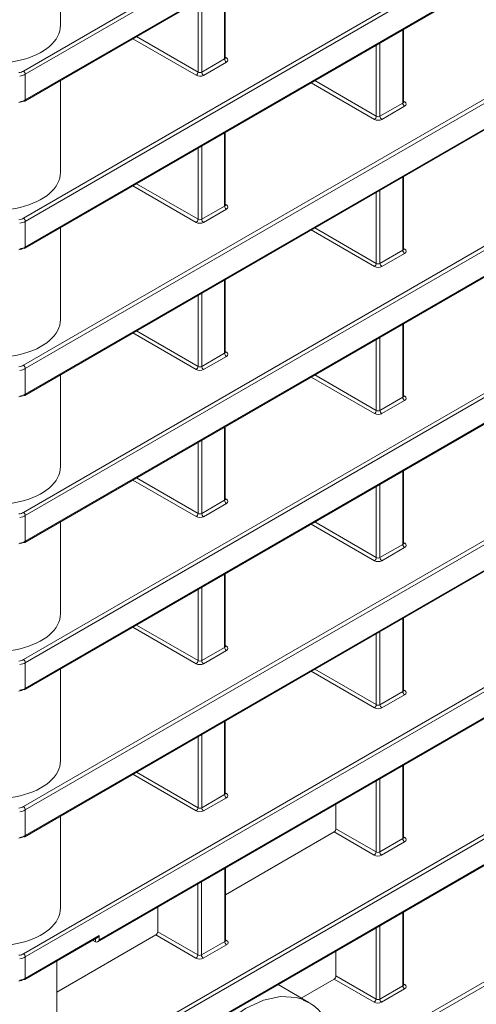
# Model space of a CAD drawing. Header units: millimetres. Extents: x 0 to 1118, y 0 to 864.
# Tile 293 of 512: x 656 to 665, y 107 to 126. Entities that reach past the tile are written whole.
import ezdxf

# ---------------------------------------------------------------- set-up
doc = ezdxf.new("R2010")
doc.units = ezdxf.units.MM

msp = doc.modelspace()

# ---------------------------------------------------------------- linework, layer by layer
at = {"color": 9, "linetype": 'Continuous', "lineweight": 0}
for p, q in [((656.0493, 124.8852), (680.5731, 139.0425)), ((680.6435, 139.0018), (656.0843, 124.8241)), ((656.0843, 124.3336), (680.6435, 138.5113)), ((656.0493, 122.0722), (680.5731, 136.2295)), ((680.6435, 136.1888), (656.0843, 122.0111)), ((656.0843, 121.5206), (680.6435, 135.6983)), ((656.0493, 119.2592), (680.5731, 133.4165)), ((680.6435, 133.3759), (656.0843, 119.1981)), ((656.0843, 118.7077), (680.6435, 132.8854)), ((656.0493, 116.4462), (680.5731, 130.6035)), ((680.6435, 130.5629), (656.0843, 116.3852)), ((656.0843, 115.8947), (680.6435, 130.0724)), ((656.0493, 113.6332), (680.5731, 127.7905)), ((680.6435, 127.7499), (656.0843, 113.5722)), ((656.0843, 113.0817), (680.6435, 127.2594)), ((659.8989, 125.1177), (659.8989, 126.5188)), ((659.3914, 124.8659), (659.3914, 126.2258)), ((659.4618, 126.2665), (659.4618, 124.8654)), ((663.3107, 124.2743), (663.3107, 125.6754)), ((659.356, 124.8047), (658.1428, 125.505)), ((658.2135, 125.5459), (659.3914, 124.8659)), ((662.8736, 125.4231), (662.8736, 124.022)), ((662.8032, 124.0225), (662.8032, 125.3824)), ((659.4618, 124.8654), (659.8989, 125.1177)), ((659.9339, 125.0566), (659.4968, 124.8043)), ((659.9135, 125.1512), (659.9345, 125.1386)), ((656.0493, 110.8203), (680.5731, 124.9775)), ((680.6435, 124.9369), (656.0843, 110.7592)), ((658.6813, 106.7137), (690.2534, 124.9399)), ((690.3517, 124.9154), (658.761, 106.6784)), ((656.0843, 124.8241), (656.0843, 124.3336)), ((658.761, 106.1879), (690.945, 124.7674)), ((662.7678, 123.9613), (661.5546, 124.6616)), ((661.6253, 124.7025), (662.8032, 124.0225)), ((656.0843, 110.2687), (680.6435, 124.4464)), ((662.8736, 124.022), (663.3107, 124.2743)), ((663.3253, 124.3078), (663.3463, 124.2952)), ((662.0346, 105.8366), (693.6561, 124.0913)), ((663.3457, 124.2132), (662.9086, 123.9609)), ((693.7544, 124.0667), (661.9968, 105.7335)), ((659.8989, 122.3047), (659.8989, 123.7058)), ((659.3914, 122.0529), (659.3914, 123.4129)), ((659.4618, 123.4535), (659.4618, 122.0524)), ((663.3107, 121.4613), (663.3107, 122.8624)), ((659.356, 121.9917), (658.1428, 122.6921)), ((658.2135, 122.7329), (659.3914, 122.0529)), ((662.8032, 121.2095), (662.8032, 122.5695)), ((662.8736, 122.6101), (662.8736, 121.209)), ((659.4618, 122.0524), (659.8989, 122.3047)), ((659.9339, 122.2437), (659.4968, 121.9913)), ((659.9135, 122.3382), (659.9345, 122.3257)), ((656.0493, 108.0073), (680.5731, 122.1646)), ((680.6435, 122.1239), (656.0843, 107.9462)), ((656.0843, 122.0111), (656.0843, 121.5206)), ((662.7678, 121.1483), (661.5546, 121.8487)), ((661.6253, 121.8895), (662.8032, 121.2095)), ((657.5011, 108.2736), (680.6435, 121.6334)), ((662.8736, 121.209), (663.3107, 121.4613)), ((663.3253, 121.4948), (663.3463, 121.4823)), ((663.3457, 121.4003), (662.9086, 121.1479)), ((659.8989, 119.4917), (659.8989, 120.8928)), ((659.3914, 119.2399), (659.3914, 120.5999)), ((659.4618, 120.6405), (659.4618, 119.2394)), ((663.3107, 118.6483), (663.3107, 120.0494)), ((659.356, 119.1787), (658.1428, 119.8791)), ((658.2135, 119.9199), (659.3914, 119.2399)), ((662.8032, 118.3965), (662.8032, 119.7565)), ((662.8736, 119.7971), (662.8736, 118.396)), ((659.4618, 119.2394), (659.8989, 119.4917)), ((659.9339, 119.4307), (659.4968, 119.1784)), ((659.9135, 119.5252), (659.9345, 119.5127)), ((656.0843, 119.1981), (656.0843, 118.7077)), ((662.7678, 118.3353), (661.5546, 119.0357)), ((661.6253, 119.0765), (662.8032, 118.3965)), ((662.8736, 118.396), (663.3107, 118.6483)), ((663.3253, 118.6818), (663.3463, 118.6693)), ((663.3457, 118.5873), (662.9086, 118.335)), ((659.8989, 116.6788), (659.8989, 118.0799)), ((659.3914, 116.427), (659.3914, 117.7869)), ((659.4618, 117.8275), (659.4618, 116.4264)), ((658.2135, 117.1069), (659.3914, 116.427)), ((663.3107, 115.8354), (663.3107, 117.2365)), ((659.356, 116.3657), (658.1428, 117.0661)), ((662.8032, 115.5836), (662.8032, 116.9435)), ((662.8736, 116.9841), (662.8736, 115.583)), ((659.4618, 116.4264), (659.8989, 116.6788)), ((659.9339, 116.6177), (659.4968, 116.3654)), ((659.9135, 116.7122), (659.9345, 116.6997)), ((656.0843, 116.3852), (656.0843, 115.8947)), ((662.7678, 115.5223), (661.5546, 116.2227)), ((661.6253, 116.2635), (662.8032, 115.5836)), ((662.8736, 115.583), (663.3107, 115.8354)), ((663.3253, 115.8688), (663.3463, 115.8563)), ((663.3457, 115.7743), (662.9086, 115.522)), ((659.8989, 113.8658), (659.8989, 115.2669)), ((659.3914, 113.614), (659.3914, 114.9739)), ((659.4618, 115.0145), (659.4618, 113.6134)), ((658.2135, 114.2939), (659.3914, 113.614)), ((663.3107, 113.0224), (663.3107, 114.4235)), ((659.356, 113.5527), (658.1428, 114.2531)), ((662.8032, 112.7706), (662.8032, 114.1305)), ((662.8736, 114.1711), (662.8736, 112.77)), ((659.4618, 113.6134), (659.8989, 113.8658)), ((659.9339, 113.8047), (659.4968, 113.5524)), ((659.9135, 113.8993), (659.9345, 113.8867)), ((656.0843, 113.5722), (656.0843, 113.0817)), ((662.7678, 112.7093), (661.5546, 113.4097)), ((661.6253, 113.4505), (662.8032, 112.7706)), ((662.8736, 112.77), (663.3107, 113.0224)), ((663.3253, 113.0559), (663.3463, 113.0433)), ((663.3457, 112.9613), (662.9086, 112.709)), ((659.8989, 111.0528), (659.8989, 112.4539)), ((659.3914, 110.801), (659.3914, 112.1609)), ((659.4618, 112.2016), (659.4618, 110.8005)), ((658.2135, 111.481), (659.3914, 110.801)), ((663.3107, 110.2094), (663.3107, 111.6105)), ((659.356, 110.7398), (658.1428, 111.4401)), ((662.7985, 109.9549), (662.7985, 111.3149)), ((662.8689, 111.3555), (662.8689, 109.9544)), ((659.9135, 111.0863), (659.9345, 111.0737)), ((659.4618, 110.8005), (659.8989, 111.0528)), ((659.9339, 110.9917), (659.4968, 110.7394)), ((656.0843, 110.7592), (656.0843, 110.2687)), ((662.7632, 109.8937), (661.9961, 110.3365)), ((662.0315, 110.3977), (662.7985, 109.9549)), ((662.8689, 109.9544), (663.3107, 110.2094)), ((663.3457, 110.1483), (662.904, 109.8933)), ((663.3253, 110.2429), (663.3463, 110.2303)), ((659.9035, 108.2425), (659.9035, 109.6436)), ((659.3867, 107.9853), (659.3867, 109.3453)), ((659.4571, 109.3859), (659.4571, 107.9848)), ((663.3107, 107.3964), (663.3107, 108.7975)), ((662.7985, 107.1419), (662.7985, 108.5019)), ((662.8689, 108.5425), (662.8689, 107.1414)), ((656.0843, 107.5373), (657.5011, 108.3552)), ((657.4307, 108.2326), (657.4307, 108.2976)), ((657.5011, 108.3552), (657.5011, 108.2736)), ((659.3514, 107.9241), (658.5843, 108.3669)), ((658.6197, 108.4282), (659.3867, 107.9853)), ((659.9181, 108.276), (659.9392, 108.2634)), ((659.4571, 107.9848), (659.9035, 108.2425)), ((659.9385, 108.1814), (659.4922, 107.9237)), ((656.0843, 107.9462), (656.0843, 107.5373)), ((662.7632, 107.0807), (661.9961, 107.5235)), ((662.0315, 107.5848), (662.7985, 107.1419)), ((662.8689, 107.1414), (663.3107, 107.3964)), ((663.3457, 107.3353), (662.904, 107.0803)), ((663.3253, 107.4299), (663.3463, 107.4173))]:
    msp.add_line(p, q, dxfattribs=at)
at = {"color": 7, "linetype": 'Continuous', "lineweight": 15}
for p, q in [((656.0739, 124.3107), (680.6081, 138.474)), ((656.0739, 121.4977), (680.6081, 135.661)), ((656.0739, 118.6848), (680.6081, 132.848)), ((656.0739, 115.8718), (680.6081, 130.0351)), ((656.7584, 125.7611), (656.7584, 127.5188)), ((656.0739, 113.0588), (680.6081, 127.2221)), ((659.9135, 125.1383), (659.9135, 126.5273)), ((663.3253, 124.2949), (663.3253, 125.6839)), ((656.7584, 122.9481), (656.7584, 124.7058)), ((658.7256, 106.1506), (690.9655, 124.7623)), ((656.0739, 110.2458), (680.6081, 124.4091)), ((659.9135, 122.3253), (659.9135, 123.7143)), ((663.3253, 121.4819), (663.3253, 122.8709)), ((656.7584, 120.1351), (656.7584, 121.8929)), ((657.4657, 108.2363), (680.6081, 121.5961)), ((659.9135, 119.5124), (659.9135, 120.9013)), ((663.3253, 118.669), (663.3253, 120.0579)), ((656.7584, 117.3222), (656.7584, 119.0799)), ((659.9135, 116.6994), (659.9135, 118.0883)), ((663.3253, 115.856), (663.3253, 117.2449)), ((656.7584, 114.5092), (656.7584, 116.2669)), ((659.9135, 113.8864), (659.9135, 115.2753)), ((663.3253, 113.043), (663.3253, 114.4319)), ((656.7584, 111.6962), (656.7584, 113.4539)), ((659.9135, 111.0734), (659.9135, 112.4623)), ((663.3253, 110.23), (663.3253, 111.6189)), ((662.0315, 110.3977), (662.0315, 110.872)), ((656.7584, 108.8832), (656.7584, 110.6409)), ((661.9961, 110.3365), (659.9181, 109.1369)), ((659.9181, 108.2631), (659.9181, 109.652)), ((658.6197, 108.4282), (658.6197, 108.9024)), ((663.3253, 107.417), (663.3253, 108.806)), ((656.0739, 107.5144), (657.4657, 108.3179)), ((658.5843, 108.3669), (656.6896, 107.2732)), ((657.3734, 108.2646), (657.4307, 108.2326)), ((662.0315, 107.5848), (662.0315, 108.059)), ((656.6896, 105.8492), (656.6896, 107.8698)), ((661.9961, 107.5235), (661.3679, 107.1609)), ((661.5109, 107.0762), (660.9272, 107.4216)), ((661.4158, 107.1243), (661.5109, 107.0762))]:
    msp.add_line(p, q, dxfattribs=at)
at = {"color": 9, "linetype": 'Continuous', "lineweight": 0, "flags": 128}
msp.add_lwpolyline([(658.5994, 103.92), (658.6178, 104.3275), (658.7049, 104.7622), (658.8572, 105.2065), (659.0684, 105.6421), (659.33, 106.0513), (659.6312, 106.4174), (659.9597, 106.7254), (660.3021, 106.9627), (660.6444, 107.1196), (660.9727, 107.1898), (661.2734, 107.1702), (661.4158, 107.1243)], dxfattribs=at)
at = {"color": 9, "linetype": 'Continuous', "lineweight": 0}
for centre, radius, start, end in [((659.9757, 125.1212), 0.077, 182.63688, 237.07285), ((659.9192, 125.1615), 0.0275, 258.48933, 303.93892), ((656.0075, 124.8206), 0.0769, 2.61857, 57.09116), ((659.3135, 124.8701), 0.078, 303.05895, 356.94105), ((659.5386, 124.8689), 0.077, 182.63688, 237.07285), ((656.0609, 124.3304), 0.0236, 303.52106, 7.79021), ((663.3875, 124.2778), 0.077, 182.63811, 237.07162), ((663.3309, 124.3181), 0.0275, 258.47593, 303.9483), ((662.7252, 124.0267), 0.078, 303.05953, 356.94047), ((662.9504, 124.0255), 0.077, 182.63811, 237.07162), ((659.9757, 122.3083), 0.077, 182.63811, 237.07162), ((659.9192, 122.3485), 0.0275, 258.47541, 303.94882), ((656.0075, 122.0076), 0.0769, 2.61881, 57.09092), ((659.3134, 122.0571), 0.078, 303.05967, 356.94033), ((659.5387, 122.0559), 0.077, 182.63811, 237.07162), ((656.0609, 121.5174), 0.0236, 303.5024, 7.80851), ((663.3875, 121.4649), 0.077, 182.63668, 237.07305), ((663.3309, 121.5051), 0.0275, 258.48839, 303.93986), ((662.7252, 121.2137), 0.078, 303.05809, 356.9419), ((662.9504, 121.2125), 0.077, 182.63668, 237.07305), ((659.9757, 119.4953), 0.077, 182.63668, 237.07305), ((659.9192, 119.5355), 0.0275, 258.48787, 303.94038), ((656.0075, 119.1946), 0.0769, 2.61864, 57.09109), ((659.3135, 119.2441), 0.078, 303.05824, 356.94176), ((659.5386, 119.2429), 0.077, 182.63668, 237.07305), ((656.0609, 118.7044), 0.0236, 303.50235, 7.80785), ((663.3875, 118.6519), 0.077, 182.63708, 237.07265), ((663.3309, 118.6921), 0.0275, 258.49131, 303.93694), ((662.7252, 118.4007), 0.078, 303.05953, 356.94047), ((662.9504, 118.3996), 0.077, 182.63708, 237.07265), ((659.9757, 116.6823), 0.077, 182.63708, 237.07265), ((659.9192, 116.7225), 0.0275, 258.49079, 303.93746), ((656.0075, 116.3816), 0.0769, 2.61824, 57.09149), ((659.3134, 116.4311), 0.078, 303.05967, 356.94033), ((659.5386, 116.43), 0.077, 182.63708, 237.07265), ((656.0609, 115.8915), 0.0236, 303.50245, 7.80917), ((663.3875, 115.8389), 0.077, 182.63683, 237.07229), ((663.3309, 115.8791), 0.0275, 258.48061, 303.94764), ((662.7252, 115.5877), 0.078, 303.05877, 356.94062), ((662.9504, 115.5866), 0.077, 182.63683, 237.07229), ((659.9757, 113.8693), 0.077, 182.63683, 237.07229), ((659.9192, 113.9095), 0.0275, 258.48009, 303.94816), ((656.0075, 113.5687), 0.0769, 2.61939, 57.09034), ((659.3135, 113.6181), 0.078, 303.05891, 356.94047), ((659.5386, 113.617), 0.077, 182.63683, 237.07229), ((656.061, 113.0785), 0.0236, 303.42605, 7.88557), ((663.3875, 113.0259), 0.077, 182.63602, 237.07309), ((663.3309, 113.0661), 0.0275, 258.478, 303.94221), ((662.7252, 112.7747), 0.078, 303.05948, 356.94114), ((662.9504, 112.7736), 0.077, 182.63602, 237.07309), ((659.9757, 111.0563), 0.077, 182.63602, 237.07309), ((659.9192, 111.0966), 0.0275, 258.47748, 303.94273), ((656.0075, 110.7557), 0.0769, 2.62044, 57.08868), ((659.3134, 110.8052), 0.078, 303.05962, 356.94099), ((659.5386, 110.804), 0.077, 182.63602, 237.07309), ((656.061, 110.2655), 0.0236, 303.42585, 7.88292), ((663.3875, 110.2129), 0.077, 182.63734, 237.07301), ((663.3309, 110.2532), 0.0276, 258.50204, 303.92622), ((662.7206, 109.9591), 0.078, 303.05961, 356.94101), ((662.9458, 109.9579), 0.077, 182.63734, 237.07301), ((659.9238, 108.2863), 0.0276, 258.50204, 303.92622), ((659.9804, 108.246), 0.077, 182.63734, 237.07301), ((656.0075, 107.9427), 0.0769, 2.6189, 57.09145), ((659.3088, 107.9895), 0.078, 303.05969, 356.94092), ((659.534, 107.9883), 0.077, 182.63734, 237.07301), ((656.0602, 107.5344), 0.0243, 304.55414, 6.75749), ((663.3875, 107.4), 0.077, 182.63888, 237.07024), ((663.3309, 107.4402), 0.0275, 258.48061, 303.94764), ((662.7206, 107.1461), 0.078, 303.0597, 356.93968), ((662.9458, 107.1449), 0.077, 182.63888, 237.07024)]:
    msp.add_arc(centre, radius, start, end, dxfattribs=at)
at = {"color": 7, "linetype": 'Continuous', "lineweight": 15}
for centre, radius, start, end in [((656.0636, 124.3334), 0.025, 234.88967, 294.47576), ((656.0636, 121.5205), 0.0249, 234.88769, 294.47774), ((656.0636, 118.7075), 0.025, 234.89127, 294.47591), ((656.0636, 115.8945), 0.025, 234.88894, 294.47474), ((656.0636, 113.0815), 0.025, 234.89216, 294.47502), ((656.0636, 110.2685), 0.0249, 234.88072, 294.48646), ((656.0636, 107.5371), 0.025, 234.89653, 294.47065)]:
    msp.add_arc(centre, radius, start, end, dxfattribs=at)
for centre, major_axis, ratio, start_param, end_param in [((655.5084, 125.7674), (1.25, -0.0095), 0.5823041, 3.9314302, 6.2876247), ((655.9078, 124.3932), (0.2, 0.0015), 0.5722274, 4.9918688, 5.4935), ((655.5084, 122.9544), (1.25, -0.0095), 0.5823041, 3.9314302, 6.2876247), ((655.9078, 121.5803), (0.2, 0.0015), 0.5722274, 4.9918688, 5.4935), ((655.5084, 120.1414), (1.25, -0.0095), 0.5823041, 3.9314302, 6.2876247), ((655.9078, 118.7673), (0.2, 0.0015), 0.5722274, 4.9918688, 5.4935), ((655.5084, 117.3285), (1.25, -0.0095), 0.5823041, 3.9314302, 6.2876247), ((655.9078, 115.9543), (0.2, 0.0015), 0.5722274, 4.9918688, 5.4935), ((655.5084, 114.5155), (1.25, -0.0095), 0.5823041, 3.9314302, 6.2876247), ((655.9078, 113.1413), (0.2, 0.0015), 0.5722274, 4.9918688, 5.4935), ((655.5084, 111.7025), (1.25, -0.0095), 0.5823041, 3.9314302, 6.2876247), ((661.9961, 110.3773), (0.025, 0.0433), 0.5774255, 3.9269476, 5.4976678), ((655.9078, 110.3283), (0.2, 0.0015), 0.5722274, 4.9918688, 5.4935), ((655.5084, 108.8895), (1.25, -0.0095), 0.5823041, 3.9314302, 6.2876247), ((657.4657, 108.294), (0.0354, 0.0612), 0.5773346, 3.1503599, 4.7124296), ((657.4657, 108.3756), (0.0354, 0.0612), 0.5773346, 3.9269502, 4.7124296), ((658.5843, 108.4078), (0.025, 0.0433), 0.5774255, 3.9269476, 5.4976678), ((655.9078, 107.5969), (0.2, 0.0015), 0.5722274, 4.9918688, 5.4935), ((661.9961, 107.5644), (0.025, 0.0433), 0.5774255, 3.9269476, 5.4976678)]:
    msp.add_ellipse(centre, major_axis=major_axis, ratio=ratio, start_param=start_param, end_param=end_param, dxfattribs=at)
at = {"color": 9, "linetype": 'Continuous', "lineweight": 0}
for centre, major_axis, ratio, start_param, end_param in [((659.8635, 125.1388), (0.05, -0.0008), 0.5872741, 5.5068216, 6.2922198), ((659.8632, 125.0982), (0.1, -0.0008), 0.5823041, 5.5022266, 7.0642962), ((655.9078, 124.9682), (0.2, -0.0015), 0.5823041, 5.0005954, 5.5022266), ((659.4264, 124.8865), (0.05, -0.0008), 0.5872741, 3.9447519, 5.5068216), ((655.9075, 124.9276), (0.25, -0.0015), 0.5813044, 4.9996951, 5.5013263), ((659.4261, 124.8458), (0.1, -0.0008), 0.5823041, 3.9401569, 5.5022266), ((655.9075, 124.4342), (0.25, 0.0015), 0.5732429, 4.9927142, 5.4943454), ((663.2753, 124.2954), (0.05, -0.0008), 0.5872741, 5.5068216, 6.2922198), ((663.275, 124.2548), (0.1, -0.0008), 0.5823041, 5.5022266, 7.0642962), ((662.8379, 124.0025), (0.1, -0.0008), 0.5823041, 3.9401569, 5.5022266), ((662.8382, 124.0431), (0.05, -0.0008), 0.5872741, 3.9447519, 5.5068216), ((659.8635, 122.3258), (0.05, -0.0008), 0.5872741, 5.5068216, 6.2922198), ((659.8632, 122.2852), (0.1, -0.0008), 0.5823041, 5.5022266, 7.0642962), ((655.9078, 122.1552), (0.2, -0.0015), 0.5823041, 5.0005954, 5.5022266), ((655.9075, 122.1146), (0.25, -0.0015), 0.5813044, 4.9996951, 5.5013263), ((659.4264, 122.0735), (0.05, -0.0008), 0.5872741, 3.9447519, 5.5068216), ((659.4261, 122.0329), (0.1, -0.0008), 0.5823041, 3.9401569, 5.5022266), ((655.9075, 121.6213), (0.25, 0.0015), 0.5732429, 4.9927142, 5.4943454), ((663.2753, 121.4824), (0.05, -0.0008), 0.5872741, 5.5068216, 6.2922198), ((663.275, 121.4418), (0.1, -0.0008), 0.5823041, 5.5022266, 7.0642962), ((662.8379, 121.1895), (0.1, -0.0008), 0.5823041, 3.9401569, 5.5022266), ((662.8382, 121.2301), (0.05, -0.0008), 0.5872741, 3.9447519, 5.5068216), ((659.8635, 119.5129), (0.05, -0.0008), 0.5872741, 5.5068216, 6.2922198), ((659.8632, 119.4722), (0.1, -0.0008), 0.5823041, 5.5022266, 7.0642962), ((655.9078, 119.3423), (0.2, -0.0015), 0.5823041, 5.0005954, 5.5022266), ((655.9075, 119.3016), (0.25, -0.0015), 0.5813044, 4.9996951, 5.5013263), ((659.4261, 119.2199), (0.1, -0.0008), 0.5823041, 3.9401569, 5.5022266), ((659.4264, 119.2605), (0.05, -0.0008), 0.5872741, 3.9447519, 5.5068216), ((655.9075, 118.8083), (0.25, 0.0015), 0.5732429, 4.9927142, 5.4943454), ((663.2753, 118.6695), (0.05, -0.0008), 0.5872741, 5.5068216, 6.2922198), ((663.275, 118.6288), (0.1, -0.0008), 0.5823041, 5.5022266, 7.0642962), ((662.8379, 118.3765), (0.1, -0.0008), 0.5823041, 3.9401569, 5.5022266), ((662.8382, 118.4171), (0.05, -0.0008), 0.5872741, 3.9447519, 5.5068216), ((659.8635, 116.6999), (0.05, -0.0008), 0.5872741, 5.5068216, 6.2922198), ((659.8632, 116.6592), (0.1, -0.0008), 0.5823041, 5.5022266, 7.0642962), ((655.9078, 116.5293), (0.2, -0.0015), 0.5823041, 5.0005954, 5.5022266), ((655.9075, 116.4886), (0.25, -0.0015), 0.5813044, 4.9996951, 5.5013263), ((659.4261, 116.4069), (0.1, -0.0008), 0.5823041, 3.9401569, 5.5022266), ((659.4264, 116.4475), (0.05, -0.0008), 0.5872741, 3.9447519, 5.5068216), ((655.9075, 115.9953), (0.25, 0.0015), 0.5732429, 4.9927142, 5.4943454), ((663.2753, 115.8565), (0.05, -0.0008), 0.5872741, 5.5068216, 6.2922198), ((663.275, 115.8158), (0.1, -0.0008), 0.5823041, 5.5022266, 7.0642962), ((662.8379, 115.5635), (0.1, -0.0008), 0.5823041, 3.9401569, 5.5022266), ((662.8382, 115.6041), (0.05, -0.0008), 0.5872741, 3.9447519, 5.5068216), ((659.8635, 113.8869), (0.05, -0.0008), 0.5872741, 5.5068216, 6.2922198), ((659.8632, 113.8462), (0.1, -0.0008), 0.5823041, 5.5022266, 7.0642962), ((655.9078, 113.7163), (0.2, -0.0015), 0.5823041, 5.0005954, 5.5022266), ((655.9075, 113.6757), (0.25, -0.0015), 0.5813044, 4.9996951, 5.5013263), ((659.4261, 113.5939), (0.1, -0.0008), 0.5823041, 3.9401569, 5.5022266), ((659.4264, 113.6346), (0.05, -0.0008), 0.5872741, 3.9447519, 5.5068216), ((655.9075, 113.1823), (0.25, 0.0015), 0.5732429, 4.9927142, 5.4943454), ((663.2753, 113.0435), (0.05, -0.0008), 0.5872741, 5.5068216, 6.2922198), ((663.275, 113.0028), (0.1, -0.0008), 0.5823041, 5.5022266, 7.0642962), ((662.8379, 112.7505), (0.1, -0.0008), 0.5823041, 3.9401569, 5.5022266), ((662.8382, 112.7912), (0.05, -0.0008), 0.5872741, 3.9447519, 5.5068216), ((659.8635, 111.0739), (0.05, -0.0008), 0.5872741, 5.5068216, 6.2922198), ((659.8632, 111.0333), (0.1, -0.0008), 0.5823041, 5.5022266, 7.0642962), ((655.9078, 110.9033), (0.2, -0.0015), 0.5823041, 5.0005954, 5.5022266), ((655.9075, 110.8627), (0.25, -0.0015), 0.5813044, 4.9996951, 5.5013263), ((659.4261, 110.7809), (0.1, -0.0008), 0.5823041, 3.9401569, 5.5022266), ((659.4264, 110.8216), (0.05, -0.0008), 0.5872741, 3.9447519, 5.5068216), ((655.9075, 110.3693), (0.25, 0.0015), 0.5732429, 4.9927142, 5.4943454), ((663.2753, 110.2305), (0.05, -0.0008), 0.5872741, 5.5068216, 6.2922198), ((663.275, 110.1899), (0.1, -0.0008), 0.5823041, 5.5022266, 7.0642962), ((662.8336, 109.9755), (0.05, -0.0008), 0.5872741, 3.9447519, 5.5068216), ((662.8333, 109.9349), (0.1, -0.0008), 0.5823041, 3.9401569, 5.5022266), ((659.8681, 108.2636), (0.05, -0.0008), 0.5872741, 5.5068216, 6.2922198), ((659.8678, 108.223), (0.1, -0.0008), 0.5823041, 5.5022266, 7.0642962), ((655.9078, 108.0903), (0.2, -0.0015), 0.5823041, 5.0005954, 5.5022266), ((655.9075, 108.0497), (0.25, -0.0015), 0.5813044, 4.9996951, 5.5013263), ((659.4215, 107.9653), (0.1, -0.0008), 0.5823041, 3.9401569, 5.5022266), ((659.4218, 108.0059), (0.05, -0.0008), 0.5872741, 3.9447519, 5.5068216), ((655.9075, 107.6379), (0.25, 0.0015), 0.5732429, 4.9927142, 5.4943454), ((663.2753, 107.4175), (0.05, -0.0008), 0.5872741, 5.5068216, 6.2922198), ((663.275, 107.3769), (0.1, -0.0008), 0.5823041, 5.5022266, 7.0642962), ((662.8336, 107.1625), (0.05, -0.0008), 0.5872741, 3.9447519, 5.5068216), ((662.8333, 107.1219), (0.1, -0.0008), 0.5823041, 3.9401569, 5.5022266)]:
    msp.add_ellipse(centre, major_axis=major_axis, ratio=ratio, start_param=start_param, end_param=end_param, dxfattribs=at)
at = {"color": 7, "linetype": 'Continuous', "lineweight": 15}
for points, knots in [([(659.9147, 125.1323), (659.9148, 125.1322), (659.9152, 125.1316), (659.9132, 125.1363), (659.9136, 125.1379), (659.9136, 125.1381)], [0, 0, 0, 0, 0.2371924, 0.9207193, 1, 1, 1, 1]), ([(663.3264, 124.2889), (663.3266, 124.2888), (663.327, 124.2882), (663.325, 124.2929), (663.3254, 124.2945), (663.3254, 124.2947)], [0, 0, 0, 0, 0.2370283, 0.9200713, 1, 1, 1, 1]), ([(659.9147, 122.3193), (659.9148, 122.3192), (659.9152, 122.3186), (659.9132, 122.3233), (659.9136, 122.3249), (659.9136, 122.3251)], [0, 0, 0, 0, 0.2370283, 0.9200713, 1, 1, 1, 1]), ([(663.3264, 121.4759), (663.3266, 121.4758), (663.327, 121.4752), (663.325, 121.4799), (663.3254, 121.4815), (663.3254, 121.4817)], [0, 0, 0, 0, 0.2370156, 0.9200914, 1, 1, 1, 1]), ([(659.9147, 119.5064), (659.9148, 119.5062), (659.9152, 119.5056), (659.9132, 119.5103), (659.9136, 119.5119), (659.9136, 119.5121)], [0, 0, 0, 0, 0.2370156, 0.9200914, 1, 1, 1, 1]), ([(663.3264, 118.663), (663.3266, 118.6628), (663.327, 118.6622), (663.325, 118.6669), (663.3254, 118.6685), (663.3254, 118.6687)], [0, 0, 0, 0, 0.2370283, 0.9200713, 1, 1, 1, 1]), ([(659.9147, 116.6934), (659.9148, 116.6932), (659.9152, 116.6926), (659.9132, 116.6973), (659.9136, 116.6989), (659.9136, 116.6991)], [0, 0, 0, 0, 0.2370283, 0.9200713, 1, 1, 1, 1]), ([(663.3264, 115.85), (663.3266, 115.8498), (663.327, 115.8492), (663.325, 115.8539), (663.3254, 115.8555), (663.3254, 115.8557)], [0, 0, 0, 0, 0.2370108, 0.9200505, 1, 1, 1, 1]), ([(659.9147, 113.8804), (659.9148, 113.8802), (659.9152, 113.8797), (659.9132, 113.8844), (659.9136, 113.886), (659.9136, 113.8861)], [0, 0, 0, 0, 0.2370108, 0.9200505, 1, 1, 1, 1]), ([(663.3264, 113.037), (663.3266, 113.0368), (663.327, 113.0363), (663.325, 113.041), (663.3254, 113.0426), (663.3254, 113.0427)], [0, 0, 0, 0, 0.2370459, 0.9200922, 1, 1, 1, 1]), ([(659.9147, 111.0674), (659.9148, 111.0673), (659.9152, 111.0667), (659.9132, 111.0714), (659.9136, 111.073), (659.9136, 111.0731)], [0, 0, 0, 0, 0.2370459, 0.9200922, 1, 1, 1, 1]), ([(663.3264, 110.224), (663.3266, 110.2239), (663.327, 110.2233), (663.325, 110.228), (663.3254, 110.2296), (663.3254, 110.2297)], [0, 0, 0, 0, 0.2370104, 0.9200931, 1, 1, 1, 1]), ([(659.9193, 108.2571), (659.9194, 108.257), (659.9198, 108.2564), (659.9178, 108.2611), (659.9182, 108.2627), (659.9183, 108.2628)], [0, 0, 0, 0, 0.2370104, 0.9200931, 1, 1, 1, 1]), ([(663.3264, 107.411), (663.3266, 107.4109), (663.327, 107.4103), (663.325, 107.415), (663.3254, 107.4166), (663.3254, 107.4168)], [0, 0, 0, 0, 0.2370108, 0.9200505, 1, 1, 1, 1]), ([(662.0338, 105.824), (662.0356, 105.8602), (662.0437, 106.0212), (662.0165, 106.2872), (661.9286, 106.5982), (661.7794, 106.853), (661.6019, 107.0347), (661.46, 107.0967), (661.4019, 107.1221)], [0, 0, 0, 0, 0.0587296, 0.2610807, 0.4639525, 0.6653945, 0.8629116, 1, 1, 1, 1])]:
    msp.add_open_spline(points, degree=3, knots=knots, dxfattribs=at)

doc.saveas('drawing.dxf')
